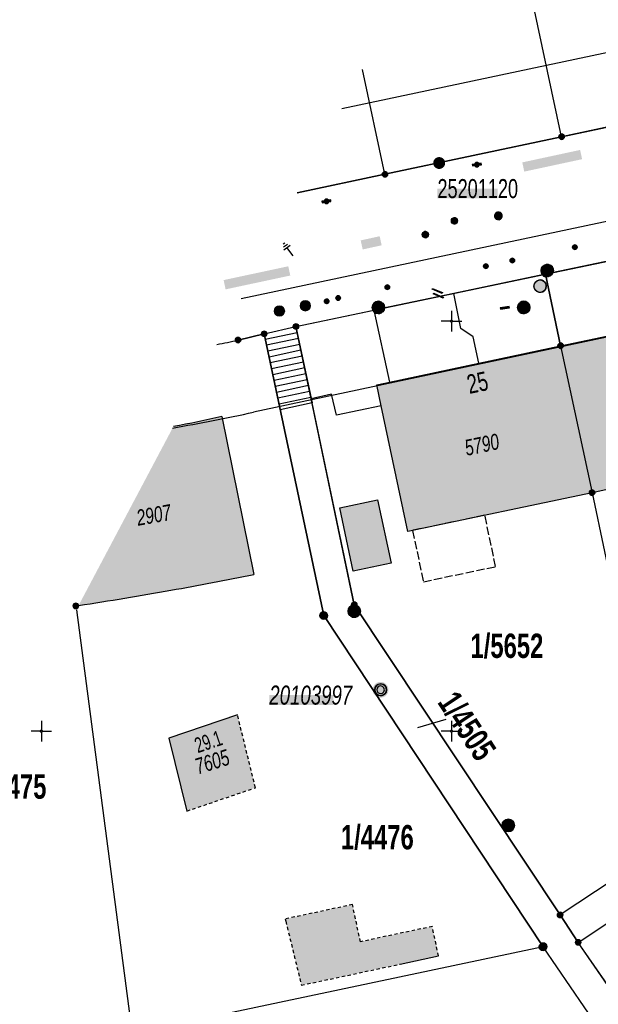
# Model space of a CAD drawing. Header units: metres. Extents: x 2695560 to 2696939, y 1260491 to 1262050.
# Tile 578 of 656: x 2695750 to 2695785, y 1261308 to 1261368. Entities that reach past the tile are written whole.
import ezdxf

# ---------------------------------------------------------------- set-up
doc = ezdxf.new("R2010")
doc.units = ezdxf.units.M
for name, pattern in [('AUSGEZOGEN', [0]), ('STRICHLINIE_S4', [0.66, 0.5, -0.16]), ('VERDECKT2_S2', [0.36, 0.2, -0.16])]:
    doc.linetypes.add(name, pattern=pattern)
for name, color, linetype in [('XR$1$AV_Flächen (EO)', 7, 'AUSGEZOGEN'), ('XR$1$AV_Gebäudeflächen (BB)', 7, 'AUSGEZOGEN'), ('XR$1$AV_Gebäudeflächen (EO)', 7, 'AUSGEZOGEN'), ('XR$1$AV_Grenzpunkte', 7, 'AUSGEZOGEN'), ('XR$1$AV_Grundstück-Nr.', 7, 'AUSGEZOGEN'), ('XR$1$AV_Haus-Nr.', 7, 'AUSGEZOGEN'), ('XR$1$AV_Hinweislinien', 7, 'AUSGEZOGEN'), ('XR$1$AV_Höhenfixpunkt-Nr.', 7, 'AUSGEZOGEN'), ('XR$1$AV_Höhenfixpunkte', 7, 'AUSGEZOGEN'), ('XR$1$AV_Koordinatennetzpunkte', 7, 'AUSGEZOGEN'), ('XR$1$AV_Lagefixpunkt-Nr.', 7, 'AUSGEZOGEN'), ('XR$1$AV_Lagefixpunkte', 7, 'AUSGEZOGEN'), ('XR$1$AV_Linien (BB)', 7, 'AUSGEZOGEN'), ('XR$1$AV_Linien (EO)', 7, 'AUSGEZOGEN'), ('XR$1$AV_Proj. Gebäude', 7, 'AUSGEZOGEN'), ('XR$1$AV_Versicherung-Nr.', 7, 'AUSGEZOGEN'), ('XR$1$AW_LK_Schachtdeckel', 24, 'AUSGEZOGEN'), ('XR$1$EW_LK_Bauwerk_FL_Linie_Punkt', 1, 'AUSGEZOGEN'), ('XR$1$EW_LK_Knoten', 1, 'AUSGEZOGEN'), ('XR$1$FM_LK_SW_TRASSEKNOTEN', 94, 'AUSGEZOGEN'), ('XR$1$Liegenschaftsgrenzen', 7, 'AUSGEZOGEN'), ('XR$1$PFAV', 255, 'AUSGEZOGEN'), ('XR$1$PFAW', 255, 'AUSGEZOGEN'), ('XR$1$PFEW', 255, 'AUSGEZOGEN'), ('XR$1$PFWA', 255, 'AUSGEZOGEN'), ('XR$1$PFWFM', 255, 'AUSGEZOGEN'), ('XR$1$RAEW', 8, 'AUSGEZOGEN'), ('XR$1$RP_Abstandslinie', 7, 'AUSGEZOGEN'), ('XR$1$WA_LK_Absperrarmatur', 171, 'AUSGEZOGEN'), ('XR$1$WA_LK_Hydrant', 171, 'AUSGEZOGEN'), ('XR$1$WA_LK_Rohrleitungsteil', 171, 'AUSGEZOGEN')]:
    doc.layers.add(name, color=color, linetype=linetype)
doc.styles.add('ARIAL', font='arial.ttf')

# ---------------------------------------------------------------- blocks, each defined once
blk = doc.blocks.new('COMPLEXOBJECT_7')
at = {"layer": 'XR$1$AV_Linien (BB)', "color": 7, "linetype": 'AUSGEZOGEN', "transparency": 33554687}
blk.add_line((5761.007, 11344.2), (5762.957, 11334.56), dxfattribs=at)
for centre, radius, start, end in [((5728.59, 11493.869), 153.139, 281.09262, 282.22107), ((5719.764, 11547.076), 216.861, 280.1277, 281.48876), ((5720.505, 11542.791), 212.512, 278.59578, 280.13404)]:
    blk.add_arc(centre, radius, start, end, dxfattribs=at)
blk = doc.blocks.new('COMPLEXOBJECT_377')
at = {"layer": 'XR$1$AV_Linien (BB)', "color": 7, "linetype": 'AUSGEZOGEN', "transparency": 33554687}
blk.add_line((5763.58, 11349.23), (5761.99, 11348.85), dxfattribs=at)
blk.add_arc((5730.049, 11499.108), 153.616, 281.50787, 282.00096, dxfattribs=at)
blk = doc.blocks.new('COMPLEXOBJECT_691')
at = {"layer": 'XR$1$AV_Linien (BB)', "color": 7, "linetype": 'AUSGEZOGEN', "transparency": 33554687}
blk.add_line((5762.186, 11351.396), (5929.82, 11386.882), dxfattribs=at)
blk = doc.blocks.new('COMPLEXOBJECT_1433')
at = {"layer": 'XR$1$Liegenschaftsgrenzen', "color": 7, "linetype": 'AUSGEZOGEN', "transparency": 33554687}
blk.add_line((5761.99, 11348.85), (5763.58, 11349.23), dxfattribs=at)
blk.add_arc((5730.049, 11499.108), 153.616, 281.50787, 282.00096, dxfattribs=at)
blk = doc.blocks.new('BWAV1')
at = {"layer": 'XR$1$PFAV', "transparency": 33554687}
blk.add_hatch(color=7, dxfattribs=at).paths.add_polyline_path([(0.67, 0), (0.656, 0.135), (0.616, 0.264), (0.55, 0.383), (0.462, 0.486), (0.354, 0.569), (0.233, 0.628), (0.101, 0.662), (-0.034, 0.669), (-0.168, 0.649), (-0.295, 0.602), (-0.41, 0.53), (-0.508, 0.436), (-0.586, 0.325), (-0.639, 0.201), (-0.667, 0.068), (-0.667, -0.068), (-0.639, -0.201), (-0.586, -0.325), (-0.508, -0.436), (-0.41, -0.53), (-0.295, -0.602), (-0.168, -0.649), (-0.034, -0.669), (0.101, -0.662), (0.233, -0.628), (0.354, -0.569), (0.462, -0.486), (0.55, -0.383), (0.616, -0.264), (0.656, -0.135)])
at = {"color": 7, "transparency": 33554687}
for radius, start, end in [(0.5, 91.19481, 268.80519), (0.326, 91.19481, 268.80519), (0.5, 268.80519, 91.19481), (0.326, 268.80519, 91.19481)]:
    blk.add_arc((0, 0), radius, start, end, dxfattribs=at)
at = {"layer": 'XR$1$PFAV', "transparency": 33554687}
blk.add_circle((0, 0), 0.5, dxfattribs=at)
blk = doc.blocks.new('BAV15')
at = {"layer": 'XR$1$PFAV', "transparency": 33554687}
blk.add_hatch(color=7, dxfattribs=at).paths.add_polyline_path([(0.5, 0), (0.49, 0.1), (0.46, 0.2), (0.41, 0.29), (0.34, 0.36), (0.26, 0.42), (0.17, 0.47), (0.08, 0.49), (-0.03, 0.5), (-0.13, 0.48), (-0.22, 0.45), (-0.31, 0.4), (-0.38, 0.33), (-0.44, 0.24), (-0.48, 0.15), (-0.5, 0.05), (-0.5, -0.05), (-0.48, -0.15), (-0.44, -0.24), (-0.38, -0.33), (-0.31, -0.4), (-0.22, -0.45), (-0.13, -0.48), (-0.03, -0.5), (0.08, -0.49), (0.17, -0.47), (0.26, -0.42), (0.34, -0.36), (0.41, -0.29), (0.46, -0.2), (0.49, -0.1)])
at = {"color": 7, "transparency": 33554687}
for start, end in [(90, 270), (270, 90)]:
    blk.add_arc((0, 0), 0.5, start, end, dxfattribs=at)
at = {"layer": 'XR$1$PFAV', "transparency": 33554687}
blk.add_circle((0, 0), 0.5, dxfattribs=at)
blk = doc.blocks.new('BWAV18')
at = {"true_color": 0x000000, "transparency": 33554687}
blk.add_hatch(color=18, dxfattribs=at).paths.add_polyline_path([(0.3, 0), (0.29, 0.06), (0.28, 0.12), (0.25, 0.17), (0.21, 0.22), (0.16, 0.25), (0.1, 0.28), (0.05, 0.3), (-0.02, 0.3), (-0.08, 0.29), (-0.13, 0.27), (-0.18, 0.24), (-0.23, 0.2), (-0.26, 0.15), (-0.29, 0.09), (-0.3, 0.03), (-0.3, -0.03), (-0.29, -0.09), (-0.26, -0.15), (-0.23, -0.2), (-0.18, -0.24), (-0.13, -0.27), (-0.08, -0.29), (-0.02, -0.3), (0.05, -0.3), (0.1, -0.28), (0.16, -0.25), (0.21, -0.22), (0.25, -0.17), (0.28, -0.12), (0.29, -0.06)])
at = {"layer": 'XR$1$PFAV', "transparency": 33554687}
blk.add_hatch(color=7, dxfattribs=at).paths.add_polyline_path([(0.67, 0), (0.66, 0.13), (0.62, 0.26), (0.55, 0.38), (0.46, 0.49), (0.35, 0.57), (0.23, 0.63), (0.1, 0.66), (-0.03, 0.67), (-0.17, 0.65), (-0.3, 0.6), (-0.41, 0.53), (-0.51, 0.44), (-0.59, 0.33), (-0.64, 0.2), (-0.67, 0.07), (-0.67, -0.07), (-0.64, -0.2), (-0.59, -0.33), (-0.51, -0.44), (-0.41, -0.53), (-0.3, -0.6), (-0.17, -0.65), (-0.03, -0.67), (0.1, -0.66), (0.23, -0.63), (0.35, -0.57), (0.46, -0.49), (0.55, -0.38), (0.62, -0.26), (0.66, -0.13)])
at = {"color": 7, "transparency": 33554687}
for start, end in [(91.1948, 268.8052), (268.8052, 91.1948)]:
    blk.add_arc((0, 0), 0.5, start, end, dxfattribs=at)
at = {"layer": 'XR$1$PFAV', "transparency": 33554687}
blk.add_circle((0, 0), 0.5, dxfattribs=at)
blk = doc.blocks.new('BAV2041')
at = {"color": 7, "transparency": 33554687}
for p, q in [((0, 0.5), (0, 0.05)), ((-0.05, 0), (-0.5, 0)), ((0.05, 0), (0.5, 0)), ((0, -0.05), (0, -0.5))]:
    blk.add_line(p, q, dxfattribs=at)
blk.add_circle((0, 0), 0.05, dxfattribs=at)
for start, end in [(90, 270), (270, 90)]:
    blk.add_arc((0, 0), 0.05, start, end, dxfattribs=at)
blk = doc.blocks.new('COMPLEXOBJECT_1458')
at = {"layer": 'XR$1$RP_Abstandslinie', "color": 7, "linetype": 'AUSGEZOGEN', "transparency": 33554687}
blk.add_lwpolyline([(5924.54, 11374.49), (5923.12, 11378.48), (5883.24, 11370.01), (5843.13, 11361.49), (5803.03, 11352.97), (5762.93, 11344.45)], dxfattribs=at)
blk.add_arc((5730.022, 11499.541), 158.543, 280.16308, 281.97965, dxfattribs=at)
blk = doc.blocks.new('COMPLEXOBJECT_1459')
at = {"layer": 'XR$1$RP_Abstandslinie', "color": 7, "linetype": 'AUSGEZOGEN', "transparency": 33554687}
blk.add_lwpolyline([(5768.319, 11362.977), (5799.5, 11369.6), (5839.6, 11378.12), (5879.71, 11386.64), (5927.8, 11396.86)], dxfattribs=at)
blk = doc.blocks.new('BAW2082')
at = {"layer": 'XR$1$PFAW', "transparency": 33554687}
blk.add_hatch(color=7, dxfattribs=at).paths.add_polyline_path([(0.509, -0.003), (0.499, 0.098), (0.469, 0.194), (0.42, 0.283), (0.354, 0.359), (0.274, 0.421), (0.183, 0.466), (0.085, 0.491), (-0.016, 0.496), (-0.116, 0.481), (-0.211, 0.446), (-0.297, 0.392), (-0.37, 0.323), (-0.428, 0.24), (-0.468, 0.147), (-0.488, 0.047), (-0.488, -0.054), (-0.468, -0.153), (-0.428, -0.246), (-0.37, -0.329), (-0.297, -0.398), (-0.211, -0.452), (-0.116, -0.487), (-0.016, -0.502), (0.085, -0.497), (0.183, -0.472), (0.274, -0.427), (0.354, -0.366), (0.42, -0.289), (0.469, -0.2), (0.499, -0.104)])
at = {"transparency": 33554687}
for start, end in [(91.19481, 268.80519), (268.80519, 91.19481)]:
    blk.add_arc((0.01, 0), 0.5, start, end, dxfattribs=at)
at = {"layer": 'XR$1$PFAW', "transparency": 33554687}
blk.add_circle((0.009, -0.003), 0.5, dxfattribs=at)
blk = doc.blocks.new('BAW2088')
at = {"layer": 'XR$1$PFAW', "transparency": 33554687}
blk.add_hatch(color=253, dxfattribs=at).paths.add_polyline_path([(0.51, 0), (0.5, 0.101), (0.47, 0.197), (0.421, 0.286), (0.355, 0.362), (0.275, 0.424), (0.184, 0.469), (0.086, 0.494), (-0.015, 0.499), (-0.115, 0.484), (-0.21, 0.449), (-0.296, 0.395), (-0.369, 0.326), (-0.427, 0.243), (-0.467, 0.15), (-0.487, 0.051), (-0.487, -0.051), (-0.467, -0.15), (-0.427, -0.243), (-0.369, -0.326), (-0.296, -0.395), (-0.21, -0.449), (-0.115, -0.484), (-0.015, -0.499), (0.086, -0.494), (0.184, -0.469), (0.275, -0.424), (0.355, -0.362), (0.421, -0.286), (0.47, -0.197), (0.5, -0.101)])
at = {"transparency": 33554687}
for start, end in [(91.19481, 268.80519), (268.80519, 91.19481)]:
    blk.add_arc((0.01, 0), 0.5, start, end, dxfattribs=at)
at = {"layer": 'XR$1$PFAW', "transparency": 33554687}
blk.add_circle((0.01, 0), 0.5, dxfattribs=at)
blk = doc.blocks.new('BWA2013')
at = {"true_color": 0x000000, "transparency": 33554687}
blk.add_hatch(color=18, dxfattribs=at).paths.add_polyline_path([(-0.291, -0.409), (0.352, 0.357), (0.291, 0.409), (-0.352, -0.357)])
at = {"transparency": 33554687}
blk.add_lwpolyline([(-0.291, -0.409), (-0.352, -0.357), (0.291, 0.409), (0.352, 0.357), (-0.291, -0.409)], close=True, dxfattribs=at)
blk = doc.blocks.new('BWA2009')
at = {"true_color": 0x000000, "transparency": 33554687}
blk.add_hatch(color=18, dxfattribs=at).paths.add_polyline_path([(0.333, 0), (0.327, 0.067), (0.306, 0.131), (0.274, 0.19), (0.23, 0.242), (0.176, 0.283), (0.116, 0.313), (0.05, 0.329), (-0.017, 0.333), (-0.084, 0.323), (-0.147, 0.299), (-0.204, 0.264), (-0.253, 0.217), (-0.291, 0.162), (-0.318, 0.1), (-0.332, 0.034), (-0.332, -0.034), (-0.318, -0.1), (-0.291, -0.162), (-0.253, -0.217), (-0.204, -0.264), (-0.147, -0.299), (-0.084, -0.323), (-0.017, -0.333), (0.05, -0.329), (0.116, -0.313), (0.176, -0.283), (0.23, -0.242), (0.274, -0.19), (0.306, -0.131), (0.327, -0.067)])
at = {"layer": 'XR$1$PFWA', "transparency": 33554687}
blk.add_hatch(color=7, dxfattribs=at).paths.add_polyline_path([(0.5, 0), (0.49, 0.101), (0.459, 0.197), (0.41, 0.286), (0.344, 0.362), (0.264, 0.424), (0.174, 0.469), (0.076, 0.494), (-0.025, 0.499), (-0.125, 0.484), (-0.22, 0.449), (-0.306, 0.395), (-0.379, 0.326), (-0.437, 0.243), (-0.477, 0.15), (-0.497, 0.051), (-0.497, -0.051), (-0.477, -0.15), (-0.437, -0.243), (-0.379, -0.326), (-0.306, -0.395), (-0.22, -0.449), (-0.125, -0.484), (-0.025, -0.499), (0.076, -0.494), (0.174, -0.469), (0.264, -0.424), (0.344, -0.362), (0.41, -0.286), (0.459, -0.197), (0.49, -0.101)])
at = {"transparency": 33554687}
blk.add_circle((0, 0), 0.333, dxfattribs=at)
for start, end in [(90, 180), (180, 270), (0, 90), (270, 0)]:
    blk.add_arc((0, 0), 0.5, start, end, dxfattribs=at)
at = {"layer": 'XR$1$PFWA', "transparency": 33554687}
blk.add_circle((0, 0), 0.5, dxfattribs=at)
blk = doc.blocks.new('BWA965')
at = {"layer": 'XR$1$PFWA', "transparency": 33554687}
blk.add_hatch(color=7, dxfattribs=at).paths.add_polyline_path([(0, 0.5), (-0.05, 0.5), (-0.1, 0.49), (-0.15, 0.48), (-0.2, 0.46), (-0.24, 0.44), (-0.29, 0.41), (-0.33, 0.38), (-0.36, 0.34), (-0.4, 0.31), (-0.42, 0.26), (-0.45, 0.22), (-0.47, 0.17), (-0.48, 0.13), (-0.49, 0.08), (-0.5, 0.03), (-0.5, -0.03), (-0.49, -0.08), (-0.48, -0.13), (-0.47, -0.17), (-0.45, -0.22), (-0.42, -0.26), (-0.4, -0.31), (-0.36, -0.34), (-0.33, -0.38), (-0.29, -0.41), (-0.24, -0.44), (-0.2, -0.46), (-0.15, -0.48), (-0.1, -0.49), (-0.05, -0.5), (0, -0.5), (0.05, -0.5), (0.1, -0.49), (0.15, -0.48), (0.2, -0.46), (0.24, -0.44), (0.29, -0.41), (0.33, -0.38), (0.36, -0.34), (0.4, -0.31), (0.42, -0.26), (0.45, -0.22), (0.47, -0.17), (0.48, -0.13), (0.49, -0.08), (0.5, -0.03), (0.5, 0.03), (0.49, 0.08), (0.48, 0.13), (0.47, 0.17), (0.45, 0.22), (0.42, 0.26), (0.4, 0.31), (0.36, 0.34), (0.33, 0.38), (0.29, 0.41), (0.24, 0.44), (0.2, 0.46), (0.15, 0.48), (0.1, 0.49), (0.05, 0.5)])
at = {"transparency": 33554687}
blk.add_line((0, 0.5), (0, -0.5), dxfattribs=at)
for start, end in [(90, 270), (270, 90)]:
    blk.add_arc((0, 0), 0.5, start, end, dxfattribs=at)
blk = doc.blocks.new('BWA2012')
at = {"layer": 'XR$1$PFWA', "transparency": 33554687}
blk.add_hatch(color=7, dxfattribs=at).paths.add_polyline_path([(0.5, 0), (0.49, 0.1), (0.46, 0.2), (0.41, 0.29), (0.34, 0.36), (0.26, 0.42), (0.17, 0.47), (0.08, 0.49), (-0.03, 0.5), (-0.13, 0.48), (-0.22, 0.45), (-0.31, 0.4), (-0.38, 0.33), (-0.44, 0.24), (-0.48, 0.15), (-0.5, 0.05), (-0.5, -0.05), (-0.48, -0.15), (-0.44, -0.24), (-0.38, -0.33), (-0.31, -0.4), (-0.22, -0.45), (-0.13, -0.48), (-0.03, -0.5), (0.08, -0.49), (0.17, -0.47), (0.26, -0.42), (0.34, -0.36), (0.41, -0.29), (0.46, -0.2), (0.49, -0.1)])
at = {"transparency": 33554687}
blk.add_line((0.35, 0.35), (-0.35, -0.35), dxfattribs=at)
for start, end in [(45, 225), (225, 45)]:
    blk.add_arc((0, 0), 0.5, start, end, dxfattribs=at)
at = {"layer": 'XR$1$PFWA', "transparency": 33554687}
blk.add_circle((0, 0), 0.5, dxfattribs=at)
blk = doc.blocks.new('BEW15')
at = {"layer": 'XR$1$PFEW', "transparency": 33554687}
h = blk.add_hatch(color=7, dxfattribs=at)
h.paths.add_polyline_path([(-0.5, 0), (-0.5, -0.05), (-0.49, -0.1), (-0.48, -0.15), (-0.46, -0.2), (-0.44, -0.24), (-0.41, -0.29), (-0.38, -0.33), (-0.34, -0.36), (-0.31, -0.4), (-0.26, -0.42), (-0.22, -0.45), (-0.17, -0.47), (-0.13, -0.48), (-0.08, -0.49), (-0.03, -0.5), (0.03, -0.5), (0.08, -0.49), (0.13, -0.48), (0.17, -0.47), (0.22, -0.45), (0.26, -0.42), (0.31, -0.4), (0.34, -0.36), (0.38, -0.33), (0.41, -0.29), (0.44, -0.24), (0.46, -0.2), (0.48, -0.15), (0.49, -0.1), (0.5, -0.05), (0.5, 0), (0.5, 0.05), (0.49, 0.1), (0.48, 0.15), (0.46, 0.2), (0.44, 0.24), (0.41, 0.29), (0.38, 0.33), (0.34, 0.36), (0.31, 0.4), (0.26, 0.42), (0.22, 0.45), (0.17, 0.47), (0.13, 0.48), (0.08, 0.49), (0.03, 0.5), (-0.03, 0.5), (-0.08, 0.49), (-0.13, 0.48), (-0.17, 0.47), (-0.22, 0.45), (-0.26, 0.42), (-0.31, 0.4), (-0.34, 0.36), (-0.38, 0.33), (-0.41, 0.29), (-0.44, 0.24), (-0.46, 0.2), (-0.48, 0.15), (-0.49, 0.1), (-0.5, 0.05)])
h.paths.add_polyline_path([(0.01, 0), (0.01, 0), (0.01, 0), (0.01, 0), (0.01, 0), (0.01, 0), (0.01, 0), (0.01, -0.01), (0.01, -0.01), (0.01, -0.01), (0.01, -0.01), (0.01, -0.01), (0, -0.01), (0, -0.01), (0, -0.01), (0, -0.01), (0, -0.01), (0, -0.01), (0, -0.01), (0, -0.01), (0, -0.01), (0, -0.01), (0, -0.01), (-0.01, -0.01), (-0.01, -0.01), (-0.01, -0.01), (-0.01, -0.01), (-0.01, 0), (-0.01, 0), (-0.01, 0), (-0.01, 0), (-0.01, 0), (-0.01, 0), (-0.01, 0), (-0.01, 0), (-0.01, 0), (-0.01, 0), (-0.01, 0.01), (-0.01, 0.01), (-0.01, 0.01), (-0.01, 0.01), (-0.01, 0.01), (0, 0.01), (0, 0.01), (0, 0.01), (0, 0.01), (0, 0.01), (0, 0.01), (0, 0.01), (0, 0.01), (0, 0.01), (0, 0.01), (0, 0.01), (0.01, 0.01), (0.01, 0.01), (0.01, 0.01), (0.01, 0.01), (0.01, 0.01), (0.01, 0.01), (0.01, 0), (0.01, 0), (0.01, 0)], flags=16)
at = {"color": 1, "transparency": 33554687}
for start, end in [(0, 180), (180, 0)]:
    blk.add_arc((0, 0), 0.5, start, end, dxfattribs=at)
at = {"layer": 'XR$1$PFEW', "transparency": 33554687}
blk.add_circle((0, 0), 0.5, dxfattribs=at)
blk = doc.blocks.new('BEWLP2549_S')
at = {"layer": 'XR$1$PFEW', "transparency": 33554687}
blk.add_hatch(color=7, dxfattribs=at).paths.add_polyline_path([(0.5, 0), (0.49, 0.101), (0.459, 0.197), (0.41, 0.286), (0.344, 0.362), (0.264, 0.424), (0.174, 0.469), (0.076, 0.494), (-0.025, 0.499), (-0.125, 0.484), (-0.22, 0.449), (-0.306, 0.395), (-0.379, 0.326), (-0.437, 0.243), (-0.477, 0.15), (-0.497, 0.051), (-0.497, -0.051), (-0.477, -0.15), (-0.437, -0.243), (-0.379, -0.326), (-0.306, -0.395), (-0.22, -0.449), (-0.125, -0.484), (-0.025, -0.499), (0.076, -0.494), (0.174, -0.469), (0.264, -0.424), (0.344, -0.362), (0.41, -0.286), (0.459, -0.197), (0.49, -0.101)])
at = {"color": 1, "transparency": 33554687}
for p, q in [((0.354, -0.354), (-0.354, 0.354)), ((-0.354, -0.354), (0.354, 0.354))]:
    blk.add_line(p, q, dxfattribs=at)
for start, end in [(91.38095, 268.61905), (268.61905, 91.38095)]:
    blk.add_arc((0, 0), 0.5, start, end, dxfattribs=at)
at = {"layer": 'XR$1$PFEW', "transparency": 33554687}
blk.add_circle((0, 0), 0.5, dxfattribs=at)
blk = doc.blocks.new('BEW957')
at = {"layer": 'XR$1$RAEW', "transparency": 33554687}
blk.add_hatch(color=1, dxfattribs=at).paths.add_polyline_path([(-0.5, 0), (-0.5, -0.05), (-0.49, -0.1), (-0.48, -0.15), (-0.46, -0.2), (-0.44, -0.24), (-0.41, -0.29), (-0.38, -0.33), (-0.34, -0.36), (-0.31, -0.4), (-0.26, -0.42), (-0.22, -0.45), (-0.17, -0.47), (-0.13, -0.48), (-0.08, -0.49), (-0.03, -0.5), (0.03, -0.5), (0.08, -0.49), (0.13, -0.48), (0.17, -0.47), (0.22, -0.45), (0.26, -0.42), (0.31, -0.4), (0.34, -0.36), (0.38, -0.33), (0.41, -0.29), (0.44, -0.24), (0.46, -0.2), (0.48, -0.15), (0.49, -0.1), (0.5, -0.05), (0.5, 0), (0.5, 0.05), (0.49, 0.1), (0.48, 0.15), (0.46, 0.2), (0.44, 0.24), (0.41, 0.29), (0.38, 0.33), (0.34, 0.36), (0.31, 0.4), (0.26, 0.42), (0.22, 0.45), (0.17, 0.47), (0.13, 0.48), (0.08, 0.49), (0.03, 0.5), (-0.03, 0.5), (-0.08, 0.49), (-0.13, 0.48), (-0.17, 0.47), (-0.22, 0.45), (-0.26, 0.42), (-0.31, 0.4), (-0.34, 0.36), (-0.38, 0.33), (-0.41, 0.29), (-0.44, 0.24), (-0.46, 0.2), (-0.48, 0.15), (-0.49, 0.1), (-0.5, 0.05)])
at = {"color": 1, "transparency": 33554687}
for start, end in [(90, 180), (180, 270), (0, 90), (270, 0)]:
    blk.add_arc((0, 0), 0.5, start, end, dxfattribs=at)
at = {"layer": 'XR$1$RAEW', "color": 1, "transparency": 33554687}
blk.add_circle((0, 0), 0.5, dxfattribs=at)
blk = doc.blocks.new('BEWG5')
at = {"transparency": 33554687}
blk.add_hatch(color=1, dxfattribs=at).paths.add_polyline_path([(-0.083375, -0.5), (0.083375, -0.5), (0.083375, 0.5), (-0.083375, 0.5)])
at = {"color": 1, "transparency": 33554687}
blk.add_lwpolyline([(-0.083375, -0.5), (0.083375, -0.5), (0.083375, 0.5), (-0.083375, 0.5), (-0.083375, -0.5)], close=True, dxfattribs=at)
blk = doc.blocks.new('BEWLP2645')
at = {"color": 1, "transparency": 33554687}
for p, q in [((-1.499, -0.087), (-1.499, 0.087)), ((-1.249, -0.231), (-1.249, 0.231)), ((-1, -0.375), (-1, 0.375)), ((0, 0), (-1, 0))]:
    blk.add_line(p, q, dxfattribs=at)
blk = doc.blocks.new('BWFM6')
at = {"layer": 'XR$1$PFWFM', "transparency": 33554687}
blk.add_hatch(color=7, dxfattribs=at).paths.add_polyline_path([(0.5, 0), (0.49, 0.101), (0.459, 0.197), (0.41, 0.286), (0.344, 0.362), (0.264, 0.424), (0.174, 0.469), (0.076, 0.494), (-0.025, 0.499), (-0.125, 0.484), (-0.22, 0.449), (-0.306, 0.395), (-0.379, 0.326), (-0.437, 0.243), (-0.477, 0.15), (-0.497, 0.051), (-0.497, -0.051), (-0.477, -0.15), (-0.437, -0.243), (-0.379, -0.326), (-0.306, -0.395), (-0.22, -0.449), (-0.125, -0.484), (-0.025, -0.499), (0.076, -0.494), (0.174, -0.469), (0.264, -0.424), (0.344, -0.362), (0.41, -0.286), (0.459, -0.197), (0.49, -0.101)])
at = {"color": 94, "transparency": 33554687}
for p, q in [((-0.484, 0.1), (0.486, 0.1)), ((-0.4, 0.3), (0.4, 0.3)), ((-0.487, -0.1), (0.487, -0.1)), ((-0.4, -0.3), (0.4, -0.3))]:
    blk.add_line(p, q, dxfattribs=at)
for start, end in [(90, 270), (270, 90)]:
    blk.add_arc((0, 0), 0.5, start, end, dxfattribs=at)
at = {"layer": 'XR$1$PFWFM', "transparency": 33554687}
blk.add_circle((0, 0, 0.993), 0.5, dxfattribs=at)

msp = doc.modelspace()

# ---------------------------------------------------------------- hatches: boundary and pattern name
at = {"transparency": 33554687}
for points in [[(2695780.284, 1261359.498), (2695780.405, 1261358.935), (2695783.93, 1261359.694), (2695783.809, 1261360.257)], [(2695775.115, 1261357.905), (2695775.115, 1261357.302), (2695778.785, 1261357.302), (2695778.785, 1261357.905)], [(2695770.434, 1261354.74), (2695770.555, 1261354.187), (2695771.712, 1261354.442), (2695771.591, 1261354.995)], [(2695762.078, 1261352.319), (2695762.199, 1261351.754), (2695766.142, 1261352.597), (2695766.021, 1261353.162)], [(2695764.864, 1261327.014), (2695764.864, 1261326.411), (2695768.759, 1261326.411), (2695768.759, 1261327.014)]]:
    msp.add_hatch(color=7, dxfattribs=at).paths.add_polyline_path(points)
at = {"layer": 'XR$1$AV_Gebäudeflächen (BB)', "true_color": 0xd2d2d2, "transparency": 33554687}
for points in [[(2695782.62, 1261348.32), (2695784.54, 1261339.35), (2695791.61, 1261340.87), (2695789.72, 1261349.8)], [(2695784.54, 1261339.35), (2695782.62, 1261348.32), (2695777.641, 1261347.256), (2695772.191, 1261346.092), (2695771.408, 1261345.925), (2695771.678, 1261344.655), (2695773.305, 1261336.99)], [(2695759.023, 1261343.4), (2695753.238, 1261332.475), (2695753.42, 1261332.503), (2695753.601, 1261332.531), (2695753.783, 1261332.559), (2695753.965, 1261332.587), (2695754.147, 1261332.615), (2695754.329, 1261332.643), (2695754.511, 1261332.672), (2695754.693, 1261332.7), (2695754.874, 1261332.729), (2695755.056, 1261332.758), (2695755.238, 1261332.788), (2695755.42, 1261332.817), (2695755.601, 1261332.846), (2695755.783, 1261332.876), (2695755.965, 1261332.906), (2695756.146, 1261332.936), (2695756.328, 1261332.966), (2695756.509, 1261332.996), (2695756.691, 1261333.027), (2695756.872, 1261333.057), (2695757.054, 1261333.088), (2695757.235, 1261333.119), (2695757.417, 1261333.15), (2695757.598, 1261333.181), (2695757.779, 1261333.212), (2695757.961, 1261333.244), (2695758.142, 1261333.276), (2695758.323, 1261333.308), (2695758.505, 1261333.34), (2695758.686, 1261333.372), (2695758.867, 1261333.404), (2695759.031, 1261333.433), (2695759.194, 1261333.463), (2695759.358, 1261333.492), (2695759.521, 1261333.522), (2695759.685, 1261333.552), (2695759.848, 1261333.582), (2695760.012, 1261333.612), (2695760.175, 1261333.642), (2695760.338, 1261333.672), (2695760.502, 1261333.702), (2695760.665, 1261333.733), (2695760.828, 1261333.764), (2695760.992, 1261333.794), (2695761.155, 1261333.825), (2695761.318, 1261333.856), (2695761.481, 1261333.888), (2695761.645, 1261333.919), (2695761.808, 1261333.95), (2695761.971, 1261333.982), (2695762.134, 1261334.013), (2695762.297, 1261334.045), (2695762.46, 1261334.077), (2695762.623, 1261334.109), (2695762.786, 1261334.141), (2695762.949, 1261334.174), (2695763.112, 1261334.206), (2695763.275, 1261334.239), (2695763.438, 1261334.271), (2695763.601, 1261334.304), (2695763.764, 1261334.337), (2695763.927, 1261334.37), (2695761.977, 1261344.01), (2695761.882, 1261343.989), (2695761.787, 1261343.969), (2695761.692, 1261343.948), (2695761.596, 1261343.928), (2695761.501, 1261343.908), (2695761.406, 1261343.887), (2695761.311, 1261343.867), (2695761.216, 1261343.847), (2695761.121, 1261343.827), (2695761.025, 1261343.807), (2695760.93, 1261343.787), (2695760.835, 1261343.767), (2695760.74, 1261343.747), (2695760.644, 1261343.727), (2695760.549, 1261343.708), (2695760.454, 1261343.688), (2695760.358, 1261343.668), (2695760.263, 1261343.649), (2695760.168, 1261343.629), (2695760.072, 1261343.61), (2695759.977, 1261343.59), (2695759.882, 1261343.571), (2695759.786, 1261343.552), (2695759.691, 1261343.533), (2695759.596, 1261343.513), (2695759.5, 1261343.494), (2695759.405, 1261343.475), (2695759.309, 1261343.456), (2695759.214, 1261343.438), (2695759.118, 1261343.419)], [(2695769.985, 1261334.568), (2695772.288, 1261335.061), (2695771.462, 1261338.917), (2695769.159, 1261338.424)]]:
    msp.add_hatch(color=254, dxfattribs=at).paths.add_polyline_path(points)
at = {"layer": 'XR$1$AV_Gebäudeflächen (EO)', "true_color": 0xebebeb, "transparency": 33554687}
for points in [[(2695758.748, 1261324.384), (2695759.842, 1261319.937), (2695764.017, 1261321.358), (2695762.923, 1261325.805)], [(2695766.82, 1261309.314), (2695772.833, 1261310.599), (2695775.18, 1261311.1), (2695774.795, 1261312.899), (2695770.418, 1261311.964), (2695769.933, 1261314.231), (2695765.833, 1261313.355), (2695765.867, 1261313.216)]]:
    msp.add_hatch(color=7, dxfattribs=at).paths.add_polyline_path(points)

# ---------------------------------------------------------------- linework, layer by layer
at = {"layer": 'XR$1$AV_Flächen (EO)', "color": 7, "linetype": 'AUSGEZOGEN', "transparency": 33554687}
for p, q in [((2695762.923, 1261325.805), (2695758.748, 1261324.384)), ((2695758.748, 1261324.384), (2695759.842, 1261319.937)), ((2695772.833, 1261310.599), (2695775.18, 1261311.1))]:
    msp.add_line(p, q, dxfattribs=at)
at = {"layer": 'XR$1$AV_Flächen (EO)', "color": 7, "linetype": 'VERDECKT2_S2', "transparency": 33554687}
msp.add_line((2695766.82, 1261309.314), (2695772.833, 1261310.599), dxfattribs=at)
for points in [[(2695759.842, 1261319.937), (2695764.017, 1261321.358), (2695762.923, 1261325.805)], [(2695775.18, 1261311.1), (2695774.795, 1261312.899), (2695770.418, 1261311.964), (2695769.933, 1261314.231), (2695765.833, 1261313.355), (2695765.867, 1261313.216), (2695766.82, 1261309.314)]]:
    msp.add_lwpolyline(points, dxfattribs=at)
at = {"layer": 'XR$1$AV_Hinweislinien', "color": 7, "linetype": 'AUSGEZOGEN', "transparency": 33554687}
msp.add_line((2695775.63, 1261325.517), (2695773.897, 1261325.008), dxfattribs=at)
at = {"layer": 'XR$1$AV_Linien (BB)', "color": 7, "linetype": 'AUSGEZOGEN', "transparency": 33554687}
for p, q in [((2695781.7, 1261352.68), (2695776.106, 1261351.507)), ((2695782.62, 1261348.32), (2695781.7, 1261352.68)), ((2695776.106, 1261351.507), (2695771.237, 1261350.486)), ((2695766.49, 1261349.49), (2695771.237, 1261350.486)), ((2695771.237, 1261350.486), (2695772.191, 1261346.092)), ((2695764.55, 1261349.04), (2695766.49, 1261349.49)), ((2695767.413, 1261345.075), (2695766.49, 1261349.49)), ((2695782.62, 1261348.32), (2695789.72, 1261349.8)), ((2695777.641, 1261347.256), (2695782.62, 1261348.32)), ((2695782.62, 1261348.32), (2695784.54, 1261339.35)), ((2695772.191, 1261346.092), (2695777.641, 1261347.256)), ((2695791.61, 1261340.87), (2695784.54, 1261339.35)), ((2695801.14, 1261283.11), (2695781.55, 1261311.66))]:
    msp.add_line(p, q, dxfattribs=at)
for points in [[(2695839.451, 1261364.938), (2695811.87, 1261359.07), (2695795.88, 1261355.69), (2695788.8, 1261354.17), (2695781.7, 1261352.68)], [(2695766.563, 1261357.638), (2695771.91, 1261358.77), (2695782.68, 1261361.06), (2695786.125, 1261361.79)], [(2695777.641, 1261347.256), (2695777.292, 1261348.868), (2695776.534, 1261349.367), (2695776.106, 1261351.507)], [(2695781.55, 1261311.66), (2695768.18, 1261331.86), (2695764.55, 1261349.04)], [(2695771.678, 1261344.655), (2695771.408, 1261345.925), (2695772.191, 1261346.092)], [(2695771.678, 1261344.655), (2695768.967, 1261344.086), (2695768.653, 1261345.37), (2695767.413, 1261345.075)], [(2695800.148, 1261288.049), (2695783.69, 1261311.93), (2695782.59, 1261313.6), (2695770.04, 1261332.52), (2695767.413, 1261345.075)], [(2695784.54, 1261339.35), (2695773.305, 1261336.99), (2695771.678, 1261344.655)]]:
    msp.add_lwpolyline(points, dxfattribs=at)
msp.add_lwpolyline([(2695769.985, 1261334.568), (2695769.159, 1261338.424), (2695771.462, 1261338.917), (2695772.288, 1261335.061), (2695769.985, 1261334.568)], close=True, dxfattribs=at)
at = {"layer": 'XR$1$AV_Linien (EO)', "color": 7, "linetype": 'AUSGEZOGEN', "transparency": 33554687}
for p, q in [((2695766.569, 1261349.113), (2695764.621, 1261348.703)), ((2695766.569, 1261349.113), (2695767.466, 1261344.824)), ((2695764.621, 1261348.703), (2695765.527, 1261344.414)), ((2695766.644, 1261348.754), (2695764.697, 1261348.344)), ((2695766.719, 1261348.395), (2695764.773, 1261347.986)), ((2695766.794, 1261348.036), (2695764.848, 1261347.627)), ((2695766.869, 1261347.677), (2695764.924, 1261347.268)), ((2695766.944, 1261347.318), (2695765, 1261346.909)), ((2695767.019, 1261346.959), (2695765.076, 1261346.55)), ((2695767.094, 1261346.6), (2695765.152, 1261346.192)), ((2695767.169, 1261346.241), (2695765.227, 1261345.833)), ((2695767.245, 1261345.882), (2695765.303, 1261345.474)), ((2695767.32, 1261345.523), (2695765.379, 1261345.115)), ((2695767.395, 1261345.164), (2695765.455, 1261344.756)), ((2695767.466, 1261344.824), (2695765.527, 1261344.414))]:
    msp.add_line(p, q, dxfattribs=at)
at = {"layer": 'XR$1$AV_Proj. Gebäude', "color": 8, "linetype": 'STRICHLINIE_S4', "transparency": 33554687}
msp.add_lwpolyline([(2695773.599, 1261337.052), (2695774.256, 1261333.92), (2695778.66, 1261334.845), (2695778.002, 1261337.977), (2695773.599, 1261337.052)], close=True, dxfattribs=at)
at = {"layer": 'XR$1$Liegenschaftsgrenzen', "color": 7, "linetype": 'AUSGEZOGEN', "transparency": 33554687}
for p, q in [((2695771.91, 1261358.77), (2695770.548, 1261365.163)), ((2695793.49, 1261363.35), (2695782.68, 1261361.06)), ((2695782.68, 1261361.06), (2695771.91, 1261358.77)), ((2695771.91, 1261358.77), (2695766.563, 1261357.638)), ((2695781.7, 1261352.68), (2695788.8, 1261354.17)), ((2695766.49, 1261349.49), (2695781.7, 1261352.68)), ((2695764.55, 1261349.04), (2695766.49, 1261349.49)), ((2695753.101, 1261332.217), (2695756.44, 1261306.8)), ((2695783.69, 1261311.93), (2695798, 1261321.41)), ((2695782.59, 1261313.6), (2695783.69, 1261311.93)), ((2695781.55, 1261311.66), (2695758.55, 1261306.8)), ((2695801.14, 1261283.11), (2695781.55, 1261311.66)), ((2695802.98, 1261283.94), (2695783.69, 1261311.93))]:
    msp.add_line(p, q, dxfattribs=at)
for points in [[(2695782.68, 1261361.06), (2695778.87, 1261378.91), (2695778.572, 1261380.316)], [(2695781.7, 1261352.68), (2695782.62, 1261348.32), (2695784.54, 1261339.35), (2695789.06, 1261317.87), (2695782.59, 1261313.6)], [(2695766.49, 1261349.49), (2695770.04, 1261332.52), (2695782.59, 1261313.6)], [(2695764.55, 1261349.04), (2695768.18, 1261331.86), (2695781.55, 1261311.66)]]:
    msp.add_lwpolyline(points, dxfattribs=at)

# ---------------------------------------------------------------- block references
at = {"layer": 'XR$1$AV_Grenzpunkte', "color": 7, "linetype": 'AUSGEZOGEN', "lineweight": -3, "transparency": 33554687}
for p, xscale, yscale in [((2695782.68, 1261361.06), 0.3249999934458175, 0.3249999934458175), ((2695771.91, 1261358.77), 0.3249999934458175, 0.3249999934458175), ((2695781.7, 1261352.68), 0.3249999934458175, 0.3249999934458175), ((2695766.49, 1261349.49), 0.3249999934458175, 0.3249999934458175), ((2695764.55, 1261349.04), 0.3249999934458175, 0.3249999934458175), ((2695762.96, 1261348.66), 0.3249999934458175, 0.3249999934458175), ((2695782.62, 1261348.32), 0.3249999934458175, 0.3249999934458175), ((2695784.54, 1261339.35), 0.3249999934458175, 0.3249999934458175), ((2695770.04, 1261332.52), 0.3249999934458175, 0.3249999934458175), ((2695753.07, 1261332.45), 0.3249999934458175, 0.3249999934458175), ((2695768.18, 1261331.86), 0.4549999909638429, 0.4549999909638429), ((2695782.59, 1261313.6), 0.3249999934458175, 0.3249999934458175), ((2695781.55, 1261311.66), 0.4549999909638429, 0.4549999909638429), ((2695783.69, 1261311.93), 0.3249999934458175, 0.3249999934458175)]:
    msp.add_blockref('BAV15', p, dxfattribs=dict(at, xscale=xscale, yscale=yscale))
at = {"layer": 'XR$1$AV_Höhenfixpunkte', "color": 7, "linetype": 'AUSGEZOGEN', "lineweight": -3, "transparency": 33554687, "xscale": 0.5399999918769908, "yscale": 0.5399999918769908}
msp.add_blockref('BWAV18', (2695775.22, 1261359.46, 454.659), dxfattribs=at)
at = {"layer": 'XR$1$AV_Koordinatennetzpunkte', "color": 7, "linetype": 'AUSGEZOGEN', "lineweight": -3, "transparency": 33554687, "xscale": 1.25, "yscale": 1.25}
for p in [(2695775.97, 1261349.81), (2695750.97, 1261324.81), (2695775.97, 1261324.81)]:
    msp.add_blockref('BAV2041', p, dxfattribs=at)
at = {"layer": 'XR$1$AV_Lagefixpunkte', "color": 7, "linetype": 'AUSGEZOGEN', "lineweight": -3, "transparency": 33554687, "xscale": 0.7199999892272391, "yscale": 0.7199999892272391}
msp.add_blockref('BWAV1', (2695771.646, 1261327.334, 449.658), dxfattribs=at)
at = {"layer": 'XR$1$AV_Linien (BB)', "color": 7, "linetype": 'AUSGEZOGEN', "lineweight": -3, "transparency": 33554687}
for name in ['COMPLEXOBJECT_691', 'COMPLEXOBJECT_377', 'COMPLEXOBJECT_7']:
    msp.add_blockref(name, (2690000.97, 1249999.81), dxfattribs=at)
at = {"layer": 'XR$1$AW_LK_Schachtdeckel', "color": 24, "linetype": 'AUSGEZOGEN', "lineweight": -3, "transparency": 33554687}
for name, p, xscale, yscale, rotation in [('BAW2088', (2695781.361, 1261351.948), 0.7578193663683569, 0.7578193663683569, 10.99343419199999), ('BAW2082', (2695780.379, 1261350.651), 0.7499999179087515, 0.7499999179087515, 184.5142041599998)]:
    msp.add_blockref(name, p, dxfattribs=dict(at, xscale=xscale, yscale=yscale, rotation=rotation))
at = {"layer": 'XR$1$EW_LK_Bauwerk_FL_Linie_Punkt', "color": 1, "linetype": 'AUSGEZOGEN', "lineweight": -3, "transparency": 33554687, "xscale": 0.5999999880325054, "yscale": 0.5999999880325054}
for p in [(2695765.481, 1261350.433), (2695767.058, 1261350.753)]:
    msp.add_blockref('BEW15', p, dxfattribs=at)
at = {"layer": 'XR$1$EW_LK_Knoten', "color": 1, "linetype": 'AUSGEZOGEN', "lineweight": -3, "transparency": 33554687}
for name, p, xscale, yscale, rotation in [('BEWG5', (2695777.509, 1261359.361), 0.5499999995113, 0.5499999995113, 277.5078), ('BEWG5', (2695768.345, 1261357.121), 0.5499999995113, 0.5499999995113, 278.0793), ('BEWLP2645', (2695766.309, 1261353.805), 0.6249999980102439, 0.6249999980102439, 306.1412999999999), ('BEW957', (2695768.358, 1261351.026), 0.2749999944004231, 0.2749999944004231, 106.2864), ('BEWG5', (2695779.222, 1261350.628), 0.5499999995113, 0.5499999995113, 278.0433), ('BEWLP2549_S', (2695770.04, 1261332.128), 0.749999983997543, 0.749999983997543, 345.6666)]:
    msp.add_blockref(name, p, dxfattribs=dict(at, xscale=xscale, yscale=yscale, rotation=rotation))
for name, p, xscale, yscale in [('BEW957', (2695777.509, 1261359.361), 0.2749999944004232, 0.2749999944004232), ('BEW957', (2695768.345, 1261357.121), 0.2749999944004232, 0.2749999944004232), ('BEW957', (2695783.492, 1261354.325), 0.2749999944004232, 0.2749999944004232), ('BEW957', (2695779.677, 1261353.513), 0.2749999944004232, 0.2749999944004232), ('BEW957', (2695778.066, 1261353.17), 0.2749999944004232, 0.2749999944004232), ('BEW957', (2695772.058, 1261351.892), 0.2749999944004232, 0.2749999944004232), ('BEW957', (2695769.063, 1261351.231), 0.2749999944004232, 0.2749999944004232), ('BEWLP2549_S', (2695771.51, 1261350.65), 0.749999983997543, 0.749999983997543)]:
    msp.add_blockref(name, p, dxfattribs=dict(at, xscale=xscale, yscale=yscale))
at = {"layer": 'XR$1$FM_LK_SW_TRASSEKNOTEN', "color": 94, "linetype": 'AUSGEZOGEN', "lineweight": -3, "transparency": 33554687, "xscale": 0.7499999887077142, "yscale": 0.7499999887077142}
msp.add_blockref('BWFM6', (2695779.433, 1261319.064), dxfattribs=at)
at = {"layer": 'XR$1$Liegenschaftsgrenzen', "color": 7, "linetype": 'AUSGEZOGEN', "lineweight": -3, "transparency": 33554687}
msp.add_blockref('COMPLEXOBJECT_1433', (2690000.97, 1249999.81), dxfattribs=at)
at = {"layer": 'XR$1$RP_Abstandslinie', "color": 7, "linetype": 'AUSGEZOGEN', "lineweight": -3, "transparency": 33554687}
for name in ['COMPLEXOBJECT_1459', 'COMPLEXOBJECT_1458']:
    msp.add_blockref(name, (2690000.97, 1249999.81), dxfattribs=at)
at = {"layer": 'XR$1$WA_LK_Absperrarmatur', "color": 171, "linetype": 'AUSGEZOGEN', "lineweight": -3, "transparency": 33554687}
for name, p, xscale, yscale, rotation in [('BWA2012', (2695776.15, 1261355.934), 0.3749999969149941, 0.3749999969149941, 100.684912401), ('BWA965', (2695778.828, 1261356.238), 0.4755282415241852, 0.475528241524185, 11.14740143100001), ('BWA2012', (2695774.378, 1261355.093), 0.3749999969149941, 0.3749999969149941, 282.004605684)]:
    msp.add_blockref(name, p, dxfattribs=dict(at, xscale=xscale, yscale=yscale, rotation=rotation))
at = {"layer": 'XR$1$WA_LK_Hydrant', "color": 171, "linetype": 'AUSGEZOGEN', "lineweight": -3, "transparency": 33554687, "xscale": 0.7499999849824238, "yscale": 0.7499999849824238, "rotation": 282.0458761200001}
msp.add_blockref('BWA2009', (2695781.81, 1261352.904), dxfattribs=at)
at = {"layer": 'XR$1$WA_LK_Rohrleitungsteil', "color": 171, "linetype": 'AUSGEZOGEN', "lineweight": -3, "transparency": 33554687, "xscale": 0.6499999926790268, "yscale": 0.6499999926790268, "rotation": 286.50456}
for p in [(2695775.108, 1261351.66), (2695775.17, 1261351.367)]:
    msp.add_blockref('BWA2013', p, dxfattribs=at)

# ---------------------------------------------------------------- texts
at = {"layer": 'XR$1$AV_Grundstück-Nr.', "color": 7, "transparency": 33554687, "char_height": 1.48491, "width": 4.98214, "attachment_point": 5, "style": 'ARIAL'}
for s, insert in [('\\A1;{\\fArial|i0|b1;\\H1.484908;\\W0.700000;\\C7;1/5652}\\P', (2695779.347, 1261329.995)), ('\\A1;{\\fArial|i0|b1;\\H1.484908;\\W0.700000;\\C7;1/4475}\\P', (2695749.058, 1261321.406)), ('\\A1;{\\fArial|i0|b1;\\H1.484908;\\W0.700000;\\C7;1/4476}\\P', (2695771.448, 1261318.321))]:
    msp.add_mtext(s, dxfattribs=dict(at, insert=insert))
at = {"layer": 'XR$1$AV_Grundstück-Nr.', "color": 7, "transparency": 33554687, "insert": (2695776.904, 1261325.114), "char_height": 1.48491, "width": 4.98214, "attachment_point": 5, "rotation": 303.5583, "style": 'ARIAL'}
msp.add_mtext('\\A1;{\\fArial|i0|b1;\\H1.484908;\\W0.700000;\\C7;1/4505}\\P', dxfattribs=at)
at = {"layer": 'XR$1$AV_Haus-Nr.', "color": 7, "transparency": 33554687, "attachment_point": 2, "style": 'ARIAL'}
for s, insert, char_height, width, rotation in [('\\W0.70;25', (2695777.431, 1261346.639), 1.1621, 1.68109, 12.0564), ('\\W0.66;29.1', (2695761, 1261324.612), 0.92968, 2.03566, 18.7911)]:
    msp.add_mtext(s, dxfattribs=dict(at, insert=insert, char_height=char_height, width=width, rotation=rotation))
at = {"layer": 'XR$1$AV_Höhenfixpunkt-Nr.', "color": 7, "transparency": 33554687, "insert": (2695775.115, 1261357.302), "char_height": 1.1621, "width": 5.41892, "attachment_point": 7, "style": 'ARIAL'}
msp.add_mtext('\\W0.68;25201120', dxfattribs=at)
at = {"layer": 'XR$1$AV_Lagefixpunkt-Nr.', "color": 7, "transparency": 33554687, "insert": (2695764.864, 1261326.411), "char_height": 1.1621, "width": 5.50234, "attachment_point": 7, "style": 'ARIAL'}
msp.add_mtext('\\A1;{\\fArial|i1|b0;\\H1.162102;\\W0.700000;\\C7;20103997}\\P', dxfattribs=at)
at = {"layer": 'XR$1$AV_Versicherung-Nr.', "color": 7, "transparency": 33554687, "char_height": 0.96842, "width": 2.46457, "attachment_point": 5, "style": 'ARIAL'}
for s, insert, rotation in [('\\A1;{\\fArial|i1|b0;\\H0.968418;\\W0.700000;\\C7;5790}\\P', (2695777.817, 1261342.28), 11.862), ('\\A1;{\\fArial|i1|b0;\\H0.968418;\\W0.700000;\\C7;2907}\\P', (2695757.821, 1261337.987), 10.0296), ('\\A1;{\\fArial|i1|b0;\\H0.968418;\\W0.700000;\\C7;7605}\\P', (2695761.379, 1261322.938), 17.5653)]:
    msp.add_mtext(s, dxfattribs=dict(at, insert=insert, rotation=rotation))

doc.saveas('drawing.dxf')
